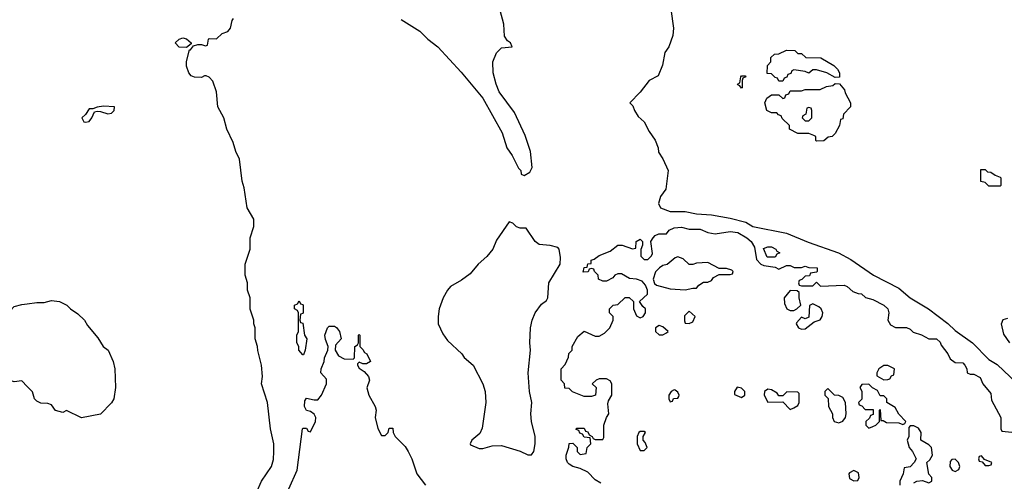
# Model space of a CAD drawing. Header units: inches. Extents: x 1793402 to 1900366, y 320852 to 470679.
# Tile 286 of 604: x 1849959 to 1855212, y 396570 to 399034. Entities that reach past the tile are written whole.
import ezdxf

# ---------------------------------------------------------------- set-up
doc = ezdxf.new("R2010")
doc.units = ezdxf.units.IN
doc.header["$MEASUREMENT"] = 0
doc.layers.add('B8349', color=7, linetype='Continuous')
doc.layers.add('B8359', color=7, linetype='Continuous')

msp = doc.modelspace()

# ---------------------------------------------------------------- linework, layer by layer
at = {"layer": 'B8349', "color": 4, "elevation": 256}
msp.add_lwpolyline([(1850000, 397076.4), (1849970, 397106), (1849930, 397102), (1849908.9, 397108.9), (1849886, 397150), (1849886, 397190), (1849870, 397206), (1849850, 397206), (1849846, 397210), (1849848, 397290), (1849828.7, 397330), (1849840.4, 397359.6), (1849842, 397410), (1849856.4, 397443.6), (1849886, 397470), (1849910, 397482), (1849930, 397502.8), (1849970, 397514), (1850000, 397518)], dxfattribs=at)
at = {"layer": 'B8359', "color": 4}
for points, elevation in [([(1851995.3, 399035.3), (1852093.4, 398973.4), (1852136, 398930), (1852190.4, 398890.4), (1852315.1, 398755.1), (1852430, 398616), (1852534, 398430), (1852557.3, 398350), (1852586.8, 398310), (1852621, 398241), (1852632, 398230), (1852634, 398210), (1852650, 398202), (1852680.2, 398219.8), (1852694, 398246), (1852684.5, 398330), (1852656.1, 398416.1), (1852598.9, 398538.9), (1852518, 398650), (1852501.2, 398690), (1852485.2, 398750), (1852484, 398810), (1852502.7, 398857.3), (1852530, 398884.7), (1852586, 398890), (1852578, 398910), (1852561.2, 398921.2), (1852546, 398946), (1852542.7, 399010), (1852509.5, 399130)], 256), ([(1853432.4, 399090), (1853447.7, 398990), (1853444, 398950), (1853422.4, 398890), (1853401.5, 398858.5), (1853388.5, 398791.5), (1853366, 398734), (1853318, 398710), (1853270, 398648), (1853214, 398590), (1853230, 398574), (1853238.8, 398550), (1853258.5, 398518.5), (1853291, 398490), (1853316.9, 398436.9), (1853350, 398392), (1853364.7, 398350), (1853367.1, 398327.1), (1853390, 398292), (1853418.8, 398230), (1853406, 398130), (1853378.8, 398090), (1853367.1, 398052.9), (1853378, 398030), (1853430, 398010.7), (1853510, 398010.8), (1853570, 397997.3), (1853650, 397993.4), (1853750, 397974.9), (1853832.9, 397952.9), (1853870.4, 397930.4), (1854050, 397894.9), (1854166.5, 397846.5), (1854326.8, 397790), (1854394.1, 397754.1), (1854514, 397670), (1854650, 397601.3), (1854710, 397550.4), (1854807.7, 397490), (1854910, 397412.7), (1854950, 397374.9), (1855042.8, 397310), (1855130, 397220.7), (1855174, 397194), (1855276.5, 397096.5)], 256), ([(1851222, 396510), (1851249.1, 396570.9), (1851302, 396650), (1851312.9, 396687.1), (1851316, 396730), (1851315.1, 396770), (1851298, 396850), (1851281.2, 396990), (1851249, 397090), (1851254, 397130), (1851249, 397190), (1851229.1, 397269.1), (1851228.7, 397290), (1851215.3, 397330), (1851215.3, 397390), (1851208.7, 397410), (1851208.7, 397430), (1851189.1, 397489.1), (1851188.7, 397550), (1851175.3, 397590), (1851175.3, 397630), (1851162, 397670), (1851162, 397730), (1851188.7, 397810), (1851189.2, 397870), (1851209.3, 397930), (1851209.2, 397970), (1851172.7, 398030), (1851156.6, 398136.6), (1851146.8, 398173.2), (1851132.3, 398290), (1851112.3, 398330), (1851098.9, 398378.9), (1851065.2, 398450), (1851049.2, 398510), (1851017.2, 398570), (1851008.7, 398650), (1850990, 398706), (1850970, 398728), (1850954.6, 398734.6), (1850945.4, 398734.6), (1850930, 398726), (1850892.7, 398727.3), (1850874.6, 398734.6), (1850862, 398750), (1850850, 398786), (1850849, 398811), (1850866, 398874), (1850870, 398874), (1850886, 398894), (1850910, 398902), (1850930, 398902), (1850950, 398894), (1850962, 398898), (1850966, 398930), (1850970, 398934), (1851010, 398932), (1851039, 398961), (1851070, 398971.3), (1851084, 398990), (1851093.2, 399030), (1851100.1, 399039.9)], 256), ([(1853060.4, 396560.4), (1853030, 396578), (1852990, 396618), (1852950, 396638), (1852910, 396649), (1852890, 396662), (1852882, 396670), (1852875.3, 396690), (1852875.3, 396710), (1852888.4, 396751.6), (1852890, 396772), (1852910, 396774), (1852934, 396750), (1852934, 396730), (1852950, 396714), (1852982, 396718), (1852986, 396750), (1853006, 396770), (1853002, 396802), (1852970, 396806), (1852962, 396822), (1852947.3, 396827.3), (1852942, 396842), (1852927.3, 396847.3), (1852930, 396854), (1852970, 396854), (1852978, 396838), (1852990, 396834), (1852998, 396818), (1853014, 396810), (1853018, 396798), (1853030, 396794), (1853070, 396794), (1853076.4, 396803.6), (1853075.3, 396870), (1853089.3, 396910.7), (1853102, 396930), (1853096.4, 396983.6), (1853100.4, 396999.6), (1853118, 397030), (1853118, 397090), (1853110, 397106), (1853090, 397118), (1853050, 397118), (1853034, 397110), (1853014, 397090), (1853034, 397070), (1853032, 397030), (1853010, 397022), (1852970, 397022), (1852908.4, 397048.4), (1852890, 397066), (1852867.3, 397067.3), (1852866, 397090), (1852848, 397110), (1852848, 397170), (1852870, 397194), (1852887.3, 397232.7), (1852888.4, 397251.6), (1852906, 397270), (1852906, 397290), (1852936.4, 397343.6), (1852970, 397372), (1853030, 397344.7), (1853050, 397344.7), (1853079.3, 397360.7), (1853108, 397390), (1853126, 397430), (1853126, 397450), (1853106, 397470), (1853106, 397490), (1853126, 397510), (1853150, 397514), (1853190, 397552), (1853210, 397552), (1853234, 397530), (1853234, 397490), (1853250, 397454), (1853270, 397442), (1853286, 397450), (1853298, 397470), (1853298, 397490), (1853283.1, 397503.1), (1853266, 397530), (1853308, 397570), (1853308, 397590), (1853298, 397618), (1853279.3, 397639.3), (1853250, 397649.2), (1853212.9, 397652.9), (1853170, 397678), (1853150, 397678), (1853134, 397670), (1853123.6, 397656.4), (1853090, 397638), (1853070, 397638), (1853048, 397650), (1853046, 397670), (1853026, 397690), (1853022, 397702), (1853010, 397706), (1852998, 397702), (1852991.6, 397688.4), (1852966, 397686), (1852970, 397712), (1852986, 397714), (1852990, 397731.3), (1853007.3, 397732.7), (1853008.7, 397750), (1853024, 397756), (1853050, 397776), (1853110, 397798), (1853150, 397830.7), (1853174, 397830), (1853228, 397812), (1853246, 397814), (1853248, 397850), (1853270, 397862), (1853282, 397850), (1853282, 397830), (1853272.7, 397807.3), (1853272.7, 397772.7), (1853290, 397754), (1853310, 397754), (1853330, 397774), (1853334.6, 397785.4), (1853326, 397850), (1853338, 397870), (1853350, 397882), (1853368.9, 397891.1), (1853410, 397891.3), (1853424, 397910), (1853450, 397924), (1853490, 397927.3), (1853530, 397915.5), (1853590, 397916.3), (1853630, 397898.8), (1853670, 397890.8), (1853750, 397902.8), (1853790, 397898.8), (1853838, 397870), (1853862, 397850), (1853879.6, 397819.6), (1853890, 397754), (1853914, 397730), (1853930, 397722), (1853990, 397714), (1854010, 397702), (1854050, 397722), (1854070, 397722), (1854091.6, 397711.6), (1854130, 397711.3), (1854150, 397718), (1854170, 397712), (1854214, 397710), (1854214, 397690), (1854210, 397686), (1854178, 397682), (1854172.7, 397667.3), (1854150, 397666), (1854132.7, 397647.3), (1854118, 397642), (1854114, 397630), (1854118, 397618), (1854130, 397614), (1854190, 397614), (1854210, 397634), (1854232, 397612), (1854356.9, 397616.9), (1854374, 397610), (1854403.6, 397583.6), (1854432, 397572), (1854450, 397571.3), (1854471.1, 397551.1), (1854510, 397541), (1854570, 397511.3), (1854591, 397490), (1854596, 397470), (1854591.3, 397430), (1854605.4, 397405.4), (1854631.6, 397391.6), (1854691.1, 397391.1), (1854710, 397382), (1854726, 397366), (1854770, 397351.3), (1854810, 397331.3), (1854850, 397331.3), (1854870, 397312), (1854876, 397296), (1854911.3, 397250), (1854923.5, 397223.5), (1854950, 397204.7), (1854990, 397202), (1855002, 397190), (1855012, 397170), (1855014, 397150), (1855030, 397142), (1855050, 397142), (1855083.6, 397123.6), (1855098, 397090), (1855139.6, 397039.6), (1855143.6, 397003.6), (1855194, 396910), (1855194, 396850), (1855198, 396838), (1855252.7, 396832.7)], 252), ([(1850000, 397518), (1850050, 397524.7), (1850090, 397524.7), (1850130, 397536), (1850172, 397530), (1850211.3, 397510), (1850230.7, 397490.7), (1850270, 397464.7), (1850304.7, 397430), (1850322, 397402), (1850376.8, 397336.8), (1850404.7, 397290), (1850431, 397270), (1850458.8, 397210), (1850466.8, 397170), (1850470.7, 397070), (1850461, 397010), (1850450, 396988.7), (1850390.9, 396929.1), (1850290, 396909), (1850210, 396948), (1850190, 396938), (1850150, 396948.7), (1850130, 396978), (1850110, 396986), (1850072.7, 396987.3), (1850050, 396998), (1850038, 397010), (1850028.4, 397048.4), (1850000, 397076.4)], 256), ([(1855241.2, 397310), (1855210, 397355.3), (1855197.2, 397410), (1855206, 397434), (1855230, 397440.7)], 256), ([(1851396, 396530), (1851439, 396630), (1851468.9, 396851.1), (1851470, 396854), (1851490, 396854), (1851498, 396838), (1851510, 396834), (1851537.2, 396890), (1851539.3, 396910), (1851530, 396928.7), (1851510, 396942), (1851488.7, 396948.7), (1851478, 396970), (1851480.4, 396999.6), (1851490, 397014), (1851530, 397004.7), (1851550, 397004.7), (1851569, 397030), (1851595.3, 397090), (1851595.3, 397115.3), (1851566, 397150), (1851568, 397170), (1851584, 397210), (1851585.2, 397230), (1851604, 397270), (1851605.2, 397290), (1851590, 397328), (1851587, 397350), (1851601.2, 397390), (1851610, 397398.8), (1851638.8, 397398.8), (1851650, 397392), (1851664.7, 397370), (1851674, 397330), (1851643.6, 397296.4), (1851642, 397270), (1851659.6, 397239.6), (1851690, 397224.7), (1851738, 397222), (1851746, 397230), (1851748, 397290), (1851762, 397298), (1851766, 397310), (1851766, 397350), (1851770, 397354), (1851774, 397350), (1851774, 397290), (1851790, 397274), (1851798, 397258), (1851811.3, 397250), (1851831.3, 397210), (1851810, 397198), (1851790, 397198), (1851770, 397206), (1851762, 397198), (1851762, 397190), (1851770, 397174), (1851796.9, 397156.9), (1851821, 397130), (1851826, 397110), (1851811.1, 397068.9), (1851822.8, 397030), (1851856, 396970), (1851861, 396950), (1851856, 396910), (1851870, 396852), (1851890, 396814), (1851910, 396814), (1851926, 396830), (1851930, 396854), (1851950, 396854), (1851952, 396830), (1851962, 396810), (1852015.2, 396755.2), (1852031, 396730), (1852050.7, 396690.7), (1852078, 396610), (1852124.7, 396550)], 252), ([(1854730, 396562), (1854746, 396570), (1854774.8, 396574.8), (1854810, 396562), (1854826, 396570), (1854826, 396590), (1854809, 396609), (1854798, 396670), (1854814.6, 396685.4), (1854828.7, 396710), (1854824, 396750), (1854810, 396764), (1854766, 396790), (1854768, 396830), (1854754.6, 396854.6), (1854730, 396866), (1854710, 396866), (1854702, 396858), (1854702, 396810), (1854694, 396790), (1854704.7, 396750), (1854722, 396730), (1854742, 396690), (1854732, 396670), (1854710, 396648), (1854678, 396642), (1854672, 396610), (1854654, 396570), (1854654, 396550)], 252)]:
    msp.add_lwpolyline(points, dxfattribs=dict(at, elevation=elevation))
for points, elevation in [([(1850850, 398886), (1850810, 398888), (1850788, 398910), (1850810, 398931.3), (1850830, 398938), (1850850, 398932), (1850874, 398910), (1850874, 398906)], 256), ([(1854110, 398854), (1854130, 398854), (1854152.7, 398832.7), (1854234, 398830), (1854302, 398790), (1854322, 398770), (1854332, 398750), (1854332, 398728), (1854310, 398726), (1854266, 398750), (1854210, 398766), (1854190, 398766), (1854170, 398748.7), (1854150, 398758), (1854090, 398766), (1854078, 398762), (1854072.7, 398747.3), (1854058, 398742), (1854052.7, 398727.3), (1854038, 398722), (1854030, 398706), (1854010, 398706), (1854002, 398722), (1853990, 398726), (1853970, 398746), (1853947.3, 398747.3), (1853948, 398790), (1853966, 398810), (1853967.3, 398832.7), (1853986, 398850), (1854010, 398852), (1854050, 398872), (1854094, 398870)], 256), ([(1853810, 398668.7), (1853802, 398682), (1853790, 398686), (1853789, 398691), (1853802, 398698), (1853806, 398730), (1853810, 398734), (1853830, 398734), (1853834, 398730), (1853818, 398722), (1853814, 398710), (1853814, 398670)], 256), ([(1854210, 398386), (1854206, 398390), (1854206, 398410), (1854196.4, 398416.4), (1854170, 398426), (1854110, 398426), (1854066, 398450), (1854066, 398470), (1854027.3, 398507.3), (1854022, 398522), (1854007.3, 398527.3), (1853998, 398538), (1853970, 398538), (1853946, 398550), (1853935.3, 398590), (1853944.7, 398615.3), (1853970, 398634), (1854010, 398634), (1854030, 398614), (1854042, 398618), (1854047.3, 398632.7), (1854062, 398638), (1854070, 398654), (1854130, 398654), (1854150, 398662), (1854230, 398662), (1854263.1, 398676.9), (1854296.4, 398683.6), (1854310, 398694), (1854332.7, 398692.7), (1854359.6, 398659.6), (1854363.6, 398643.6), (1854392, 398590), (1854392, 398570), (1854354, 398530), (1854350, 398506), (1854338, 398502), (1854332, 398470), (1854310, 398426), (1854294, 398410), (1854272.7, 398407.3), (1854250, 398388)], 256), ([(1850406.8, 398573.2), (1850372.7, 398567.3), (1850350, 398558), (1850330, 398558), (1850310.9, 398529.1), (1850291.3, 398510), (1850302, 398490), (1850310, 398486.8), (1850330, 398491.3), (1850344, 398510), (1850358, 398542), (1850373.6, 398546.4), (1850390, 398544.9), (1850430, 398531), (1850450, 398536), (1850464, 398550), (1850466, 398570)], 264), ([(1854170, 398566), (1854158, 398562), (1854154, 398530), (1854138, 398522), (1854134, 398510), (1854150, 398494), (1854170, 398494), (1854186, 398510), (1854186, 398550), (1854182, 398562)], 256), ([(1855130, 398146), (1855110, 398166), (1855086, 398170), (1855086, 398234), (1855110, 398234), (1855122, 398222), (1855139.6, 398219.6), (1855163.6, 398203.6), (1855190, 398194), (1855194, 398190), (1855194, 398150), (1855190, 398146)], 256), ([(1852570, 397955.3), (1852502.5, 397857.5), (1852482.8, 397810), (1852451, 397770), (1852404.7, 397730), (1852362, 397678), (1852316.8, 397643.2), (1852258, 397610), (1852241, 397590), (1852218, 397550), (1852198, 397490), (1852191.3, 397450), (1852191.6, 397411.6), (1852216.9, 397356.9), (1852241.4, 397321.4), (1852318, 397250), (1852330.9, 397230.9), (1852378, 397190), (1852431, 397090), (1852442.8, 397050), (1852446.8, 396990), (1852427.1, 396852.9), (1852414, 396826), (1852372, 396790), (1852362, 396770), (1852364.7, 396764.7), (1852410, 396744.7), (1852430, 396744.7), (1852480.2, 396759.8), (1852530, 396760.7), (1852630, 396731), (1852670, 396711.3), (1852690, 396712), (1852702, 396730), (1852709.1, 396770.9), (1852709.2, 396810), (1852689.4, 396890), (1852686.6, 396930), (1852692.3, 396990), (1852679.3, 397050), (1852672.3, 397150), (1852685.2, 397270), (1852681.2, 397310), (1852684, 397390), (1852693.2, 397430), (1852709, 397470), (1852743.7, 397516.3), (1852770, 397536), (1852777, 397550), (1852782, 397630), (1852842, 397730), (1852845.2, 397765.2), (1852838, 397810), (1852830, 397818), (1852790, 397829), (1852730, 397834), (1852709, 397850), (1852662, 397922), (1852630, 397922), (1852610, 397928.7), (1852590, 397948)], 256), ([(1853990, 397766), (1853947.3, 397767.3), (1853927.3, 397812.7), (1853950, 397822), (1853970, 397822), (1853994, 397810), (1853998, 397798), (1854014, 397790), (1853998, 397782)], 252), ([(1853470, 397768.7), (1853456.9, 397763.1), (1853412.7, 397727.3), (1853390, 397722), (1853372, 397710), (1853351.1, 397688.9), (1853338, 397650), (1853346, 397626), (1853356.9, 397616.9), (1853430, 397598), (1853510, 397592), (1853550, 397602), (1853570, 397602), (1853583.1, 397616.9), (1853607.3, 397632.7), (1853630, 397634), (1853650, 397642), (1853661.2, 397658.8), (1853690, 397674), (1853750, 397674), (1853762, 397678), (1853766, 397690), (1853758, 397698), (1853730, 397706), (1853690, 397706), (1853630, 397738), (1853570, 397735.3), (1853550, 397728), (1853530, 397728), (1853498, 397758)], 252), ([(1854070, 397588), (1854038, 397550), (1854039.6, 397519.6), (1854051.6, 397491.6), (1854070, 397482), (1854090, 397482), (1854106, 397490), (1854126, 397510), (1854118, 397550), (1854118, 397578), (1854107.3, 397587.3)], 252), ([(1851470, 397246), (1851448, 397270), (1851448, 397290), (1851438, 397310), (1851438, 397350), (1851446, 397370), (1851446, 397470), (1851442, 397482), (1851426, 397490), (1851426, 397510), (1851442, 397518), (1851450, 397534), (1851458, 397518), (1851470, 397514), (1851471.3, 397508.7), (1851471.3, 397471.3), (1851470, 397466), (1851458, 397462), (1851454, 397430), (1851458, 397418), (1851470, 397414), (1851478, 397350), (1851490.8, 397330), (1851482, 397270), (1851474, 397246)], 252), ([(1854190, 397518), (1854172, 397508), (1854170, 397446), (1854150, 397438), (1854130, 397446), (1854103.6, 397416.4), (1854102, 397410), (1854114, 397390), (1854130, 397382), (1854150, 397384.7), (1854198, 397422), (1854230, 397431.3), (1854241.2, 397450), (1854244, 397470), (1854235.3, 397490), (1854222, 397502)], 252), ([(1853530, 397478), (1853506.8, 397453.2), (1853506, 397426), (1853510, 397414), (1853530, 397412), (1853550, 397422), (1853562, 397450)], 252), ([(1853370, 397402), (1853352, 397390), (1853351.3, 397370), (1853370, 397351.3), (1853390, 397352), (1853410, 397362), (1853418, 397370), (1853390, 397395.3)], 252), ([(1854590, 397188), (1854570, 397188), (1854542, 397170), (1854532, 397150), (1854532.7, 397132.7), (1854570, 397112), (1854590, 397114), (1854602, 397118), (1854610, 397134), (1854622, 397138), (1854626, 397170)], 252), ([(1853450, 397058), (1853434, 397050), (1853422, 397030), (1853422, 397010), (1853430, 396994), (1853442, 396998), (1853447.3, 397012.7), (1853470, 397014), (1853476.4, 397023.6), (1853478, 397030), (1853470, 397046), (1853456.4, 397056.4)], 252), ([(1853786.8, 397073.2), (1853772, 397050), (1853772.7, 397032.7), (1853810, 397018), (1853828, 397030), (1853828, 397050), (1853810, 397068)], 252), ([(1853950, 397062), (1853932, 397050), (1853931.3, 397030), (1853950, 396992), (1854030, 396994), (1854070, 396954), (1854090, 396962), (1854110, 396974), (1854118, 396990), (1854118, 397038), (1854110, 397046), (1854052.7, 397047.3), (1854030, 397026), (1854010, 397026), (1854000.4, 397040.4), (1853970, 397058)], 252), ([(1854270, 397066), (1854254, 397050), (1854254, 397030), (1854272, 397012), (1854274.8, 396970), (1854296, 396930), (1854296, 396910), (1854304.7, 396890), (1854330, 396882.8), (1854350, 396891.3), (1854364, 396910), (1854368.7, 396930), (1854364, 396990), (1854350, 397018), (1854330, 397028.7), (1854306, 397030)], 252), ([(1854490, 397088.7), (1854452.7, 397087.3), (1854442, 397070), (1854451.3, 397051.3), (1854452, 397008), (1854434, 396990), (1854438, 396978), (1854452.7, 396972.7), (1854470, 396954), (1854512.7, 396952.7), (1854512.7, 396927.3), (1854498, 396922), (1854492.7, 396907.3), (1854474, 396890), (1854474, 396870), (1854490, 396854), (1854510, 396862), (1854526, 396870), (1854546, 396890), (1854546, 396950), (1854550, 396954), (1854554, 396894), (1854566, 396894), (1854583.5, 396883.5), (1854650, 396882), (1854670, 396874), (1854682, 396878), (1854686, 396890), (1854650, 396928), (1854630, 396964), (1854586, 396990), (1854586, 397010), (1854570, 397026), (1854550, 397026), (1854535.5, 397055.5), (1854509.4, 397069.4)], 252), ([(1853290, 396835.3), (1853270, 396835.3), (1853262, 396830), (1853254, 396810), (1853254, 396770), (1853270, 396734), (1853290, 396734), (1853306, 396750), (1853296.4, 396776.4), (1853286, 396790), (1853286, 396810), (1853298, 396830)], 252), ([(1854950, 396688), (1854932.7, 396687.3), (1854923.6, 396676.4), (1854922, 396650), (1854934, 396630), (1854950, 396622), (1854970, 396634), (1854975.3, 396650), (1854968, 396670)], 252), ([(1855090, 396706), (1855078, 396702), (1855074, 396690), (1855078, 396678), (1855094, 396674), (1855110, 396654), (1855130, 396654), (1855142, 396658), (1855146, 396670), (1855106, 396686)], 252), ([(1854410, 396628), (1854385.4, 396614.6), (1854382, 396610), (1854385.4, 396585.4), (1854410, 396572), (1854430, 396574), (1854438, 396590), (1854434.6, 396614.6)], 252)]:
    msp.add_lwpolyline(points, close=True, dxfattribs=dict(at, elevation=elevation))

doc.saveas('drawing.dxf')
